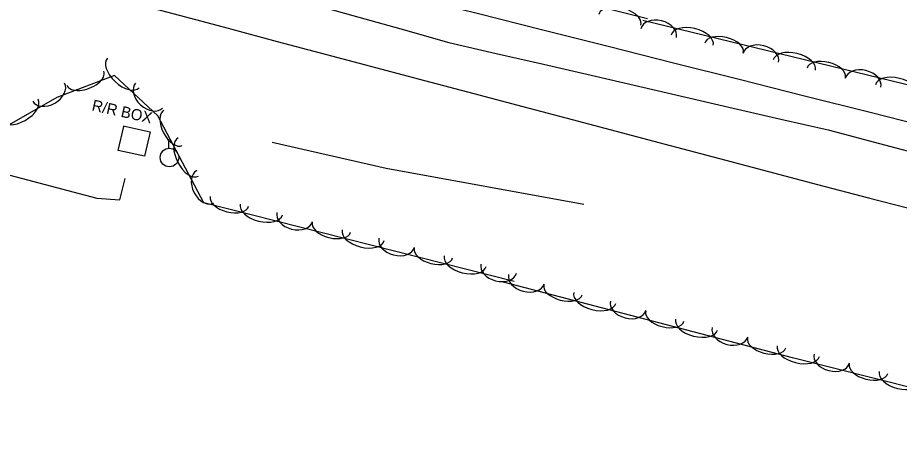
# Model space of a CAD drawing. Extents: x 1441650 to 1491889, y 345904 to 358319.
# Drawn here: x 1464734.9 to 1464973.1, y 349808.8 to 349924.4 of the extents above; entities that cross this region are included whole.
import ezdxf

# ---------------------------------------------------------------- set-up
doc = ezdxf.new("R2010")
doc.units = 0
for name, color, linetype in [('S_DITCHLINE', 7, 'Continuous'), ('S_SIDEWALK', 7, 'Continuous'), ('S_SIDEWALK_ANNOT', 7, 'Continuous'), ('S_STREAM', 7, 'Continuous'), ('S_TRAILS', 7, 'Continuous'), ('S_TREE', 7, 'Continuous'), ('S_UTILITY_POLE', 7, 'Continuous')]:
    doc.layers.add(name, color=color, linetype=linetype)

msp = doc.modelspace()

# ---------------------------------------------------------------- linework, layer by layer
at = {"layer": 'S_DITCHLINE'}
for points in [[(1464733.16, 349951.2), (1464747.8, 349946.79), (1464760.75, 349943.15), (1464773.7, 349939.51), (1464786.65, 349935.87), (1464799.6, 349932.24), (1464812.55, 349928.6), (1464825.49, 349924.96), (1464838.44, 349921.33), (1464851.39, 349917.69), (1464864.21, 349914.73), (1464877.02, 349911.77), (1464889.83, 349908.81), (1464902.64, 349905.85), (1464915.46, 349902.9), (1464928.27, 349899.94), (1464941.08, 349896.98), (1464953.89, 349894.02), (1464967.79, 349890.36), (1464981.7, 349886.7)], [(1464724.78, 349939.71), (1464738.68, 349935.58), (1464751.95, 349932.06), (1464765.22, 349928.54), (1464778.5, 349925.02), (1464791.77, 349921.5), (1464805.04, 349917.98), (1464818.31, 349914.46), (1464831.59, 349910.95), (1464844.86, 349907.43), (1464858.13, 349903.91), (1464871.41, 349900.39), (1464884.68, 349896.87), (1464897.95, 349893.35), (1464911.23, 349889.83), (1464924.5, 349886.31), (1464937.77, 349882.79), (1464951.04, 349879.27), (1464964.77, 349875.7), (1464978.49, 349872.13)]]:
    msp.add_lwpolyline(points, dxfattribs=at)
at = {"layer": 'S_SIDEWALK'}
msp.add_lwpolyline([(1464763.39, 349895.18), (1464770.66, 349893.56), (1464769.2, 349886.98), (1464762.08, 349888.45), (1464763.53, 349894.99)], dxfattribs=at)
at = {"layer": 'S_STREAM'}
msp.add_lwpolyline([(1464887.9, 349873.89), (1464834.43, 349883.57), (1464803.65, 349890.66)], dxfattribs=at)
at = {"layer": 'S_TRAILS'}
msp.add_lwpolyline([(1464372.49, 349992.57), (1464413.2, 349982.71), (1464427.91, 349977.56), (1464460.92, 349957.78), (1464484.66, 349946.2), (1464501.6, 349938.53), (1464533.73, 349930.97), (1464715.63, 349886.3), (1464756.24, 349875.55), (1464762.52, 349875.16), (1464763.91, 349880.94)], dxfattribs=at)
at = {"layer": 'S_TREE'}
for points in [[(1464869.09, 349853.03), (1464785.18, 349874.29), (1464772.74, 349897.88), (1464761.08, 349908.75), (1464745.45, 349902.76), (1464730.66, 349894.32), (1464646.28, 349911.13), (1464578.37, 349932.7), (1464570.23, 349961.48), (1464551.04, 349969.96), (1464531.39, 349959.41), (1464504.26, 349960.64), (1464481.33, 349978.45), (1464446.86, 349986.09), (1464416.93, 349997.07), (1464414.38, 350016.47), (1464431.02, 350029.64), (1464464.57, 350031.94), (1464581.54, 350006.4), (1464784.13, 349954.61), (1464905.06, 349924.11)], [(1464606.6, 349987.23), (1464630.72, 349981.37), (1464654.84, 349975.51), (1464678.96, 349969.65), (1464703.08, 349963.79), (1464727.21, 349957.93), (1464751.33, 349952.07), (1464775.45, 349946.21), (1464799.57, 349940.35), (1464823.7, 349934.49), (1464841.39, 349930.03), (1464859.08, 349925.57), (1464876.77, 349921.12), (1464894.46, 349916.66), (1464912.15, 349912.2), (1464929.83, 349907.75), (1464947.52, 349903.29), (1464965.21, 349898.83), (1464982.9, 349894.37)], [(1464606.6, 349987.23), (1464630.72, 349981.37), (1464654.84, 349975.51), (1464678.96, 349969.65), (1464703.08, 349963.79), (1464727.21, 349957.93), (1464751.33, 349952.07), (1464775.45, 349946.21), (1464799.57, 349940.35), (1464823.7, 349934.49), (1464841.39, 349930.03), (1464859.08, 349925.57), (1464876.77, 349921.12), (1464894.46, 349916.66), (1464912.15, 349912.2), (1464929.83, 349907.75), (1464947.52, 349903.29), (1464965.21, 349898.83), (1464982.9, 349894.37)], [(1464903.83, 349923.71), (1465962.16, 349666.1)], [(1466063.31, 349564.22), (1465994.77, 349581.28), (1465941.24, 349602.01), (1465888.58, 349606.04), (1465854.64, 349613.87), (1465738.04, 349640.76), (1465646.96, 349662.37), (1465499.19, 349699.78), (1465405.77, 349722.82), (1465370.18, 349735.73), (1465272.45, 349757.32), (1465236.41, 349762.23), (1465148.21, 349782.57), (1465067.24, 349801.44), (1464944.3, 349832.48), (1464866.16, 349852.86)]]:
    msp.add_lwpolyline(points, dxfattribs=at)
for centre, major_axis, ratio, start_param, end_param in [((1464897.61, 349923.8), (-5.69, 1.44), 0.550066, 3.141594, 6.283187), ((1464908.08, 349920.22), (-4.81, 1.17), 0.685314, 3.141593, 6.283185), ((1464917.14, 349918.29), (-5.7, 1.39), 0.550082, 3.141593, 6.283185), ((1464925.76, 349916.19), (-5.19, 1.26), 0.540702, 3.141593, 6.283185), ((1464935.7, 349913.5), (-4.81, 1.17), 0.685314, 3.141593, 6.283185), ((1464944.76, 349911.56), (-5.7, 1.39), 0.550082, 3.141593, 6.283185), ((1464763.43, 349909.45), (4.29, -4), 0.550068, 3.141593, 6.283185), ((1464953.38, 349909.47), (-5.19, 1.26), 0.540702, 3.141593, 6.283185), ((1464963.32, 349906.78), (-4.81, 1.17), 0.685314, 3.141593, 6.283185), ((1464753.2, 349908), (4.99, 1.91), 0.540692, 3.141591, 6.283184), ((1464972.38, 349904.84), (-5.7, 1.39), 0.550082, 3.141593, 6.283185), ((1464743.24, 349904.24), (4.3, 2.46), 0.685304, 3.141593, 6.283185), ((1464770.39, 349903.33), (3.63, -3.38), 0.685296, 3.141593, 6.283185), ((1464735.32, 349899.43), (5.1, 2.91), 0.550075, 3.141593, 6.283185), ((1464776.89, 349894.57), (2.49, -4.73), 0.540691, 3.141593, 6.283185), ((1464781.02, 349886.72), (2.74, -5.19), 0.550071, 3.141593, 6.283185), ((1464785.57, 349878.65), (2.31, -4.38), 0.6853, 3.141593, 6.283185), ((1464792.12, 349874.72), (5.18, -1.31), 0.540686, 3.141593, 6.283185), ((1464800.72, 349872.54), (5.69, -1.44), 0.550066, 3.141593, 6.283185), ((1464809.76, 349870.52), (4.8, -1.22), 0.685294, 3.141593, 6.283185), ((1464819.68, 349867.74), (5.18, -1.31), 0.540686, 3.141593, 6.283185), ((1464828.27, 349865.56), (5.69, -1.44), 0.550066, 3.141593, 6.283185), ((1464837.31, 349863.54), (4.8, -1.22), 0.685294, 3.141593, 6.283185), ((1464847.24, 349860.76), (5.18, -1.31), 0.540686, 3.141593, 6.283185), ((1464855.83, 349858.58), (5.69, -1.44), 0.550066, 3.141593, 6.283185), ((1464864.87, 349856.56), (4.8, -1.22), 0.685294, 3.141593, 6.283185), ((1464872.35, 349853.71), (4.79, -1.25), 0.685225, 3.141593, 6.283185), ((1464882.25, 349850.85), (5.17, -1.35), 0.540632, 3.141593, 6.283185), ((1464890.84, 349848.62), (5.68, -1.48), 0.550011, 3.141593, 6.283185), ((1464899.86, 349846.53), (4.79, -1.25), 0.685225, 3.141593, 6.283185), ((1464909.76, 349843.68), (5.17, -1.35), 0.540632, 3.141593, 6.283185), ((1464918.34, 349841.44), (5.68, -1.48), 0.550011, 3.141593, 6.283185), ((1464927.37, 349839.35), (4.79, -1.25), 0.685225, 3.141593, 6.283185), ((1464937.27, 349836.5), (5.17, -1.35), 0.540632, 3.141593, 6.283185), ((1464945.83, 349834.27), (5.69, -1.44), 0.550011, 3.141593, 6.283185), ((1464954.88, 349832.26), (4.8, -1.21), 0.685225, 3.141593, 6.283185), ((1464964.8, 349829.49), (5.18, -1.31), 0.540632, 3.141593, 6.283185), ((1464973.4, 349827.32), (5.69, -1.44), 0.550011, 3.141593, 6.283185)]:
    msp.add_ellipse(centre, major_axis=major_axis, ratio=ratio, start_param=start_param, end_param=end_param, dxfattribs=at)
at = {"layer": 'S_UTILITY_POLE'}
msp.add_line((1464775.76, 349889.1), (1464775.76, 349891.58), dxfattribs=at)
msp.add_circle((1464775.9, 349886.58), 2.5, dxfattribs=at)

# ---------------------------------------------------------------- texts
at = {"layer": 'S_SIDEWALK_ANNOT'}
msp.add_text('R/R BOX', height=3, rotation=347.506, dxfattribs=at).set_placement((1464754.75, 349899.35))

doc.saveas('drawing.dxf')
